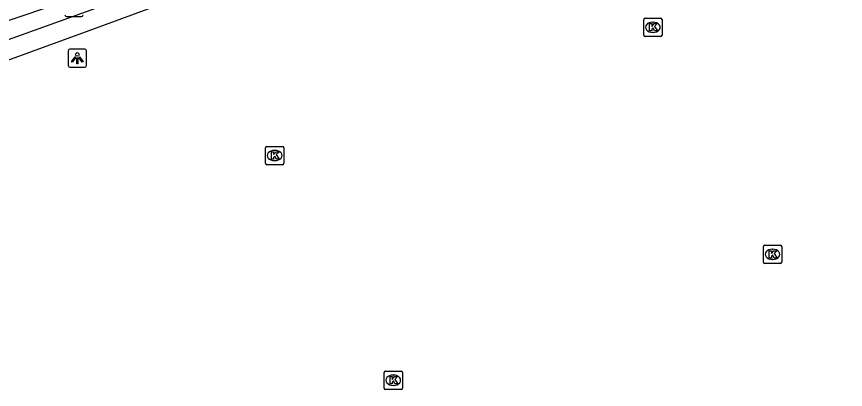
# Model space of a CAD drawing. Extents: x 157692 to 159670, y 381454 to 383289.
# Drawn here: x 159451.12 to 159496.33, y 382755.17 to 382775.51 of the extents above; entities that cross this region are included whole.
import ezdxf

# ---------------------------------------------------------------- set-up
doc = ezdxf.new("R2010")
doc.units = 0
for name, color, linetype in [('IMGEO_Kolk', 7, 'Continuous'), ('IMGEO_Lichtpunt', 7, 'Continuous'), ('IMGEO_Muur', 7, 'Continuous'), ('IMGEO_Voetpad_open', 7, 'Continuous')]:
    doc.layers.add(name, color=color, linetype=linetype)

msp = doc.modelspace()

# ---------------------------------------------------------------- linework, layer by layer
at = {"layer": 'IMGEO_Kolk'}
for p, q in [((159485.331, 382774.501), (159485.331, 382775.353)), ((159485.406, 382775.427), (159486.258, 382775.427)), ((159485.819, 382775.207), (159485.844, 382775.207)), ((159486.332, 382775.353), (159486.332, 382774.501)), ((159485.842, 382774.647), (159485.817, 382774.647)), ((159486.258, 382774.427), (159485.406, 382774.427)), ((159464.698, 382767.507), (159464.698, 382768.359)), ((159464.773, 382768.433), (159465.625, 382768.433)), ((159465.699, 382768.359), (159465.699, 382767.507)), ((159465.186, 382768.213), (159465.211, 382768.213)), ((159465.625, 382767.433), (159464.773, 382767.433)), ((159465.209, 382767.653), (159465.184, 382767.653)), ((159491.858, 382762.115), (159491.858, 382762.967)), ((159491.933, 382763.041), (159492.785, 382763.041)), ((159492.859, 382762.967), (159492.859, 382762.115)), ((159492.346, 382762.821), (159492.371, 382762.821)), ((159492.785, 382762.041), (159491.933, 382762.041)), ((159492.369, 382762.261), (159492.344, 382762.261)), ((159471.17, 382755.246), (159471.17, 382756.098)), ((159471.245, 382756.172), (159472.097, 382756.172)), ((159472.171, 382756.098), (159472.171, 382755.246)), ((159471.658, 382755.952), (159471.683, 382755.952)), ((159471.681, 382755.392), (159471.656, 382755.392)), ((159472.097, 382755.172), (159471.245, 382755.172))]:
    msp.add_line(p, q, dxfattribs=at)
for points in [[(159485.331, 382774.501), (159485.331, 382775.353)], [(159485.406, 382775.427), (159486.258, 382775.427)], [(159485.652, 382775.127), (159485.775, 382775.127), (159485.775, 382774.976), (159485.905, 382775.127), (159486.069, 382775.127), (159485.923, 382774.976), (159486.076, 382774.727), (159485.924, 382774.727), (159485.839, 382774.891), (159485.775, 382774.824), (159485.775, 382774.727), (159485.652, 382774.727), (159485.652, 382775.127)], [(159486.332, 382775.353), (159486.332, 382774.501)], [(159486.258, 382774.427), (159485.406, 382774.427)], [(159464.698, 382767.507), (159464.698, 382768.359)], [(159464.773, 382768.433), (159465.625, 382768.433)], [(159465.699, 382768.359), (159465.699, 382767.507)], [(159465.019, 382768.133), (159465.142, 382768.133), (159465.142, 382767.982), (159465.272, 382768.133), (159465.436, 382768.133), (159465.29, 382767.982), (159465.443, 382767.733), (159465.291, 382767.733), (159465.206, 382767.897), (159465.142, 382767.83), (159465.142, 382767.733), (159465.019, 382767.733), (159465.019, 382768.133)], [(159465.625, 382767.433), (159464.773, 382767.433)], [(159491.858, 382762.115), (159491.858, 382762.967)], [(159491.933, 382763.041), (159492.785, 382763.041)], [(159492.859, 382762.967), (159492.859, 382762.115)], [(159492.179, 382762.741), (159492.302, 382762.741), (159492.302, 382762.59), (159492.432, 382762.741), (159492.596, 382762.741), (159492.45, 382762.59), (159492.603, 382762.341), (159492.451, 382762.341), (159492.366, 382762.505), (159492.302, 382762.438), (159492.302, 382762.341), (159492.179, 382762.341), (159492.179, 382762.741)], [(159492.785, 382762.041), (159491.933, 382762.041)], [(159471.17, 382755.246), (159471.17, 382756.098)], [(159471.245, 382756.172), (159472.097, 382756.172)], [(159472.171, 382756.098), (159472.171, 382755.246)], [(159471.491, 382755.872), (159471.614, 382755.872), (159471.614, 382755.721), (159471.744, 382755.872), (159471.908, 382755.872), (159471.762, 382755.721), (159471.915, 382755.472), (159471.763, 382755.472), (159471.678, 382755.636), (159471.614, 382755.569), (159471.614, 382755.472), (159471.491, 382755.472), (159471.491, 382755.872)], [(159472.097, 382755.172), (159471.245, 382755.172)]]:
    msp.add_lwpolyline(points, dxfattribs=at)
for centre, start, end in [((159485.408, 382775.351), 91.552, 178.448), ((159485.408, 382775.351), 91.552, 178.448), ((159486.256, 382775.351), 1.552, 88.448), ((159486.256, 382775.351), 1.552, 88.448), ((159485.408, 382774.503), 181.552, 268.448), ((159485.408, 382774.503), 181.552, 268.448), ((159486.256, 382774.503), 271.552, 358.448), ((159486.256, 382774.503), 271.552, 358.448), ((159464.775, 382768.357), 91.552, 178.448), ((159464.775, 382768.357), 91.552, 178.448), ((159465.623, 382768.357), 1.552, 88.448), ((159465.623, 382768.357), 1.552, 88.448), ((159464.775, 382767.509), 181.552, 268.448), ((159464.775, 382767.509), 181.552, 268.448), ((159465.623, 382767.509), 271.552, 358.448), ((159465.623, 382767.509), 271.552, 358.448), ((159491.935, 382762.965), 91.552, 178.448), ((159491.935, 382762.965), 91.552, 178.448), ((159492.783, 382762.965), 1.552, 88.448), ((159492.783, 382762.965), 1.552, 88.448), ((159491.935, 382762.117), 181.552, 268.448), ((159491.935, 382762.117), 181.552, 268.448), ((159492.783, 382762.117), 271.552, 358.448), ((159492.783, 382762.117), 271.552, 358.448), ((159471.247, 382756.096), 91.552, 178.448), ((159471.247, 382756.096), 91.552, 178.448), ((159472.095, 382756.096), 1.552, 88.448), ((159472.095, 382756.096), 1.552, 88.448), ((159471.247, 382755.248), 181.552, 268.448), ((159471.247, 382755.248), 181.552, 268.448), ((159472.095, 382755.248), 271.552, 358.448), ((159472.095, 382755.248), 271.552, 358.448)]:
    msp.add_arc(centre, 0.0765, start, end, dxfattribs=at)
for centre, major_axis, ratio, start_param, end_param in [((159485.818, 382774.927), (-0.387, 0.002), 0.722429, 4.712389, 7.853982), ((159485.843, 382774.927), (-0.39, 0.002), 0.717154, 1.570796, 4.712389), ((159465.185, 382767.933), (-0.387, 0.002), 0.722429, 4.712389, 7.853982), ((159465.21, 382767.933), (-0.39, 0.002), 0.717154, 1.570796, 4.712389), ((159492.345, 382762.541), (-0.387, 0.002), 0.722429, 4.712389, 7.853982), ((159492.37, 382762.541), (-0.39, 0.002), 0.717154, 1.570796, 4.712389), ((159471.657, 382755.672), (-0.387, 0.002), 0.722429, 4.712389, 7.853982), ((159471.682, 382755.672), (-0.39, 0.002), 0.717154, 1.570796, 4.712389)]:
    msp.add_ellipse(centre, major_axis=major_axis, ratio=ratio, start_param=start_param, end_param=end_param, dxfattribs=at)
at = {"layer": 'IMGEO_Lichtpunt'}
for p, q in [((159453.849, 382775.513), (159454.657, 382775.513)), ((159453.849, 382775.513), (159454.657, 382775.513)), ((159454.837, 382773.743), (159454.029, 382773.743)), ((159454.837, 382773.743), (159454.029, 382773.743)), ((159453.935, 382773.648), (159453.935, 382772.841)), ((159453.935, 382773.648), (159453.935, 382772.841)), ((159454.931, 382772.841), (159454.931, 382773.648)), ((159454.931, 382772.841), (159454.931, 382773.648)), ((159454.029, 382772.747), (159454.837, 382772.747)), ((159454.029, 382772.747), (159454.837, 382772.747))]:
    msp.add_line(p, q, dxfattribs=at)
for points in [[(159454.309, 382773.312), (159454.348, 382773.284), (159454.16, 382773.022), (159454.122, 382773.049), (159454.309, 382773.312)], [(159454.521, 382773.284), (159454.559, 382773.311), (159454.746, 382773.049), (159454.707, 382773.021), (159454.521, 382773.284)], [(159454.411, 382773.264), (159454.458, 382773.264), (159454.458, 382772.942), (159454.411, 382772.942), (159454.411, 382773.264)]]:
    msp.add_lwpolyline(points, dxfattribs=at)
msp.add_circle((159454.434, 382773.446), 0.0994, dxfattribs=at)
for centre, start, end in [((159453.849, 382775.607), 180, 270), ((159453.849, 382775.607), 180, 270), ((159454.657, 382775.607), 270, 0), ((159454.657, 382775.607), 270, 360), ((159454.029, 382773.648), 90, 180), ((159454.029, 382773.648), 90, 180), ((159454.837, 382773.648), 0, 90), ((159454.837, 382773.648), 0, 90), ((159454.029, 382772.841), 180, 270), ((159454.029, 382772.841), 180, 270), ((159454.837, 382772.841), 270, 0), ((159454.837, 382772.841), 270, 360)]:
    msp.add_arc(centre, 0.0946, start, end, dxfattribs=at)
at = {"layer": 'IMGEO_Muur'}
for points in [[(159439.575, 382770.264), (159450.926, 382774.348), (159457.26, 382776.642), (159470.301, 382781.444), (159479.563, 382784.691), (159487.02, 382787.379), (159504.599, 382793.564), (159521.555, 382799.63), (159528.228, 382801.978), (159528.38, 382802.031)], [(159528.77, 382800.975), (159504.868, 382792.577), (159497.567, 382790.012), (159485.359, 382785.698), (159470.416, 382780.397), (159455.063, 382774.73), (159445.562, 382771.276), (159440.012, 382769.292), (159439.575, 382770.264)]]:
    msp.add_lwpolyline(points, dxfattribs=at)
at = {"layer": 'IMGEO_Voetpad_open'}
msp.add_lwpolyline([(159454.208, 382776.774), (159454.06, 382776.712), (159454.161, 382776.472), (159448.479, 382774.562), (159447.842, 382776.526)], dxfattribs=at)

doc.saveas('drawing.dxf')
